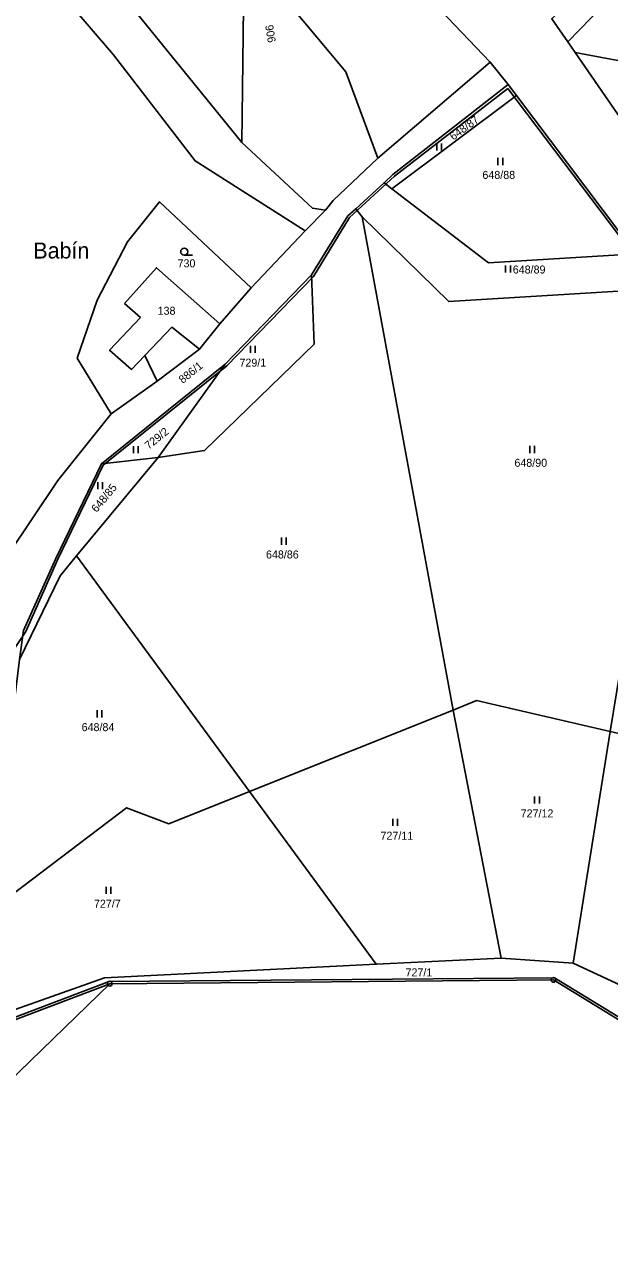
# Model space of a CAD drawing. Extents: x -654083 to -650132, y -1099819 to -1096699.
# Drawn here: x -653267.1 to -653142.9, y -1098493.4 to -1098231 of the extents above; entities that cross this region are included whole.
import ezdxf

# ---------------------------------------------------------------- set-up
doc = ezdxf.new("R2010")
doc.units = 0
for name, color, linetype in [('Geodetické body', 7, 'Continuous'), ('Hranice - vnitř_ kresba', 7, 'Continuous'), ('Obvody jako plochy', 7, 'Continuous'), ('Ostatní hranice', 7, 'Continuous'), ('Parcelní čísla', 7, 'Continuous'), ('Značky kultur', 7, 'Continuous')]:
    doc.layers.add(name, color=color, linetype=linetype)

msp = doc.modelspace()

# ---------------------------------------------------------------- linework, layer by layer
at = {"layer": 'Geodetické body'}
for centre, radius in [((-653249.04, -1098434.78), 0.5), ((-653249.04, -1098434.78), 0.001), ((-653154.72, -1098433.98), 0.5), ((-653154.72, -1098433.98), 0.001)]:
    msp.add_circle(centre, radius, dxfattribs=at)
at = {"layer": 'Hranice - vnitř_ kresba'}
for p, q in [((-653235.87, -1098295.29), (-653241.61, -1098301.29)), ((-653229.96, -1098299.92), (-653235.87, -1098295.29))]:
    msp.add_line(p, q, dxfattribs=at)
at = {"layer": 'Obvody jako plochy'}
for points in [[(-653201.54, -1098156.66), (-653213.29, -1098175.51), (-653224.46, -1098204.35), (-653220.62, -1098227.34), (-653220.95, -1098256.03), (-653255.32, -1098213.68), (-653278.65, -1098193.38), (-653247.61, -1098134.08), (-653216.22, -1098139.94), (-653202.73, -1098152.28)], [(-653211.22, -1098226.27), (-653198.9, -1098241.01), (-653192.05, -1098259.39), (-653201.58, -1098268.37), (-653203.19, -1098270.41), (-653205.96, -1098270.01), (-653220.95, -1098256.03), (-653220.62, -1098227.34), (-653224.46, -1098204.35), (-653213.29, -1098175.51), (-653201.54, -1098156.66), (-653198.75, -1098166.88), (-653208.24, -1098180.85), (-653216.9, -1098205.95)], [(-653211.22, -1098226.27), (-653198.9, -1098241.01), (-653192.05, -1098259.39), (-653168.2, -1098238.96), (-653186.25, -1098220.02), (-653194.9, -1098203.46), (-653197.82, -1098170.31), (-653198.75, -1098166.88), (-653208.24, -1098180.85), (-653216.9, -1098205.95)], [(-653127.42, -1098218.94), (-653141.81, -1098224.4), (-653151.72, -1098234.65), (-653155.1, -1098229.74), (-653150.52, -1098224.84), (-653141.18, -1098219.21), (-653127.65, -1098213.56), (-653113.09, -1098212.74), (-653105.4, -1098235.64), (-653102.24, -1098235.17), (-653085.2, -1098247.42), (-653065.64, -1098241.83), (-653054.02, -1098216.68), (-653048.02, -1098219.45), (-653064.64, -1098245.21), (-653086.06, -1098253.64), (-653103.37, -1098243.32), (-653109.58, -1098237.03), (-653116.05, -1098224.73)], [(-653048.96, -1098245.31), (-653063.01, -1098264.63), (-653087.72, -1098268.11), (-653105.63, -1098249.24), (-653116.57, -1098235.54), (-653130.71, -1098226.18), (-653141.81, -1098224.4), (-653151.72, -1098234.65), (-653150.15, -1098236.92), (-653136.87, -1098239.39), (-653120.82, -1098247.61), (-653110.51, -1098257.89), (-653089.48, -1098275.9), (-653070.83, -1098275.94), (-653057.26, -1098272.93), (-653042.19, -1098261.25), (-653040.62, -1098245.28), (-653041.08, -1098237.12)], [(-653120.82, -1098247.61), (-653136.87, -1098239.39), (-653150.15, -1098236.92), (-653125.05, -1098273.25)], [(-653189.13, -1098265.9), (-653190.76, -1098264.59), (-653188.87, -1098262.85), (-653164.37, -1098243.74), (-653162.58, -1098246.05)], [(-653168.56, -1098281.61), (-653189.13, -1098265.9), (-653162.58, -1098246.05), (-653137.26, -1098279.68)], [(-653137.26, -1098279.68), (-653131.67, -1098287.09), (-653177, -1098289.83), (-653195.41, -1098271.81), (-653196.78, -1098270.13), (-653190.76, -1098264.59), (-653189.13, -1098265.9), (-653168.56, -1098281.61)], [(-653248.76, -1098313.67), (-653238.96, -1098306.76), (-653241.61, -1098301.29), (-653244.45, -1098304.27), (-653249.09, -1098300.2), (-653242.51, -1098293.23), (-653245.9, -1098290.22), (-653239.1, -1098282.65), (-653225.66, -1098294.6), (-653219, -1098286.94), (-653238.5, -1098268.66), (-653245.27, -1098277.16), (-653251.71, -1098289.52), (-653255.98, -1098301.9)], [(-653196.78, -1098270.13), (-653195.41, -1098271.81), (-653176.09, -1098376.64), (-653219.36, -1098393.96), (-653256.09, -1098343.9), (-653238.77, -1098322.99), (-653228.9, -1098321.5), (-653205.6, -1098298.89), (-653206.15, -1098284.14), (-653198.44, -1098271.65)], [(-653127.95, -1098291.32), (-653142.71, -1098381.19), (-653171.11, -1098374.64), (-653176.09, -1098376.64), (-653195.41, -1098271.81), (-653177, -1098289.83), (-653131.67, -1098287.09)], [(-653241.61, -1098301.29), (-653244.45, -1098304.27), (-653249.09, -1098300.2), (-653242.51, -1098293.23), (-653245.9, -1098290.22), (-653239.1, -1098282.65), (-653225.66, -1098294.6), (-653229.96, -1098299.92), (-653238.96, -1098306.76)], [(-653229.96, -1098299.92), (-653235.87, -1098295.29), (-653241.61, -1098301.29), (-653244.45, -1098304.27), (-653249.09, -1098300.2), (-653242.51, -1098293.23), (-653245.9, -1098290.22), (-653239.1, -1098282.65), (-653225.66, -1098294.6)], [(-653205.6, -1098298.89), (-653206.15, -1098284.14), (-653224.52, -1098303.14), (-653238.77, -1098322.99), (-653228.9, -1098321.5)], [(-653224.52, -1098303.14), (-653238.77, -1098322.99), (-653250.82, -1098324.29)], [(-653238.77, -1098322.99), (-653256.09, -1098343.9), (-653259.57, -1098348.1), (-653268.21, -1098365.89), (-653267.35, -1098359.77), (-653260.52, -1098344.41), (-653250.82, -1098324.29)], [(-653256.09, -1098343.9), (-653219.36, -1098393.96), (-653236.51, -1098400.82), (-653245.45, -1098397.4), (-653269.58, -1098415.68), (-653303.41, -1098425.91), (-653295.77, -1098406.22), (-653290.51, -1098394.12), (-653271.82, -1098395.47), (-653268.21, -1098365.89), (-653259.57, -1098348.1)], [(-653142.71, -1098381.19), (-653150.53, -1098430.42), (-653165.88, -1098429.33), (-653176.09, -1098376.64), (-653171.11, -1098374.64)], [(-653192.42, -1098430.67), (-653165.88, -1098429.33), (-653176.09, -1098376.64), (-653219.36, -1098393.96)], [(-653114.87, -1098387.6), (-653134.3, -1098437.97), (-653150.53, -1098430.42), (-653142.71, -1098381.19)], [(-653303.41, -1098425.91), (-653307.54, -1098439.91), (-653294.01, -1098449.07), (-653250.16, -1098433.57), (-653192.42, -1098430.67), (-653219.36, -1098393.96), (-653236.51, -1098400.82), (-653245.45, -1098397.4), (-653269.58, -1098415.68)], [(-653308.4, -1098442.82), (-653295.07, -1098452.21), (-653249.04, -1098434.78), (-653309.41, -1098493.35), (-653319.5, -1098487.47)]]:
    msp.add_lwpolyline(points, close=True, dxfattribs=at)
for points in [[(-653339.77, -1098228.47), (-653333.68, -1098254.4), (-653323.63, -1098281.56), (-653320.45, -1098285.64), (-653304.46, -1098306.2), (-653270.85, -1098343.91), (-653260.1, -1098327.86), (-653248.76, -1098313.67), (-653255.98, -1098301.9), (-653251.71, -1098289.52), (-653245.27, -1098277.16), (-653238.5, -1098268.66), (-653219, -1098286.94), (-653207.5, -1098274.8), (-653230.91, -1098259.97), (-653248.25, -1098237.42), (-653273.74, -1098207.76)], [(-653273.74, -1098207.76), (-653248.25, -1098237.42), (-653230.91, -1098259.97), (-653207.5, -1098274.8), (-653203.19, -1098270.41), (-653205.96, -1098270.01), (-653220.95, -1098256.03), (-653255.32, -1098213.68)], [(-653186.25, -1098220.02), (-653168.2, -1098238.96), (-653164.37, -1098243.74), (-653162.58, -1098246.05), (-653137.26, -1098279.68)], [(-653125.05, -1098273.25), (-653150.15, -1098236.92), (-653151.72, -1098234.65), (-653155.1, -1098229.74)], [(-653270.85, -1098343.91), (-653260.1, -1098327.86), (-653248.76, -1098313.67), (-653238.96, -1098306.76), (-653229.96, -1098299.92), (-653225.66, -1098294.6), (-653219, -1098286.94), (-653207.5, -1098274.8), (-653203.19, -1098270.41), (-653201.58, -1098268.37), (-653192.05, -1098259.39), (-653168.2, -1098238.96), (-653164.37, -1098243.74), (-653188.87, -1098262.85), (-653190.76, -1098264.59), (-653196.78, -1098270.13), (-653198.44, -1098271.65), (-653206.15, -1098284.14), (-653224.52, -1098303.14), (-653250.82, -1098324.29), (-653260.52, -1098344.41), (-653267.35, -1098359.77)], [(-653134.3, -1098437.97), (-653150.53, -1098430.42), (-653165.88, -1098429.33), (-653192.42, -1098430.67), (-653250.16, -1098433.57), (-653294.01, -1098449.07), (-653307.54, -1098439.91), (-653308.4, -1098442.82), (-653295.07, -1098452.21), (-653249.04, -1098434.78), (-653154.72, -1098433.98), (-653119.61, -1098455.53)]]:
    msp.add_lwpolyline(points, dxfattribs=at)
at = {"layer": 'Ostatní hranice'}
for p, q in [((-653188.51, -1098263.19), (-653164.48, -1098244.54)), ((-653132.1, -1098287.35), (-653164.48, -1098244.54)), ((-653198.08, -1098272), (-653188.51, -1098263.19)), ((-653205.78, -1098284.48), (-653198.08, -1098272)), ((-653224.15, -1098303.47), (-653205.78, -1098284.48)), ((-653250.45, -1098324.63), (-653224.15, -1098303.47)), ((-653260.05, -1098344.58), (-653250.45, -1098324.63)), ((-653266.89, -1098359.98), (-653260.05, -1098344.58)), ((-653290.09, -1098394.39), (-653266.89, -1098359.98)), ((-653249.17, -1098434.3), (-653294.96, -1098451.72)), ((-653154.51, -1098433.53), (-653249.17, -1098434.3)), ((-653119.23, -1098455.22), (-653154.51, -1098433.53))]:
    msp.add_line(p, q, dxfattribs=at)
at = {"layer": 'Značky kultur'}
for p, q in [((-653179.55, -1098256.26), (-653179.55, -1098257.76)), ((-653178.53, -1098257.76), (-653178.53, -1098256.26)), ((-653166.56, -1098259.33), (-653166.56, -1098260.83)), ((-653165.54, -1098260.83), (-653165.54, -1098259.33)), ((-653231.47, -1098279.99), (-653233.22, -1098279.99)), ((-653164.92, -1098282.15), (-653164.92, -1098283.65)), ((-653163.9, -1098283.65), (-653163.9, -1098282.15)), ((-653219.15, -1098299.24), (-653219.15, -1098300.74)), ((-653218.12, -1098300.74), (-653218.12, -1098299.24)), ((-653244.02, -1098320.55), (-653244.02, -1098322.05)), ((-653242.99, -1098322.05), (-653242.99, -1098320.55)), ((-653159.79, -1098320.52), (-653159.79, -1098322.02)), ((-653158.77, -1098322.02), (-653158.77, -1098320.52)), ((-653251.6, -1098328.2), (-653251.6, -1098329.7)), ((-653250.58, -1098329.7), (-653250.58, -1098328.2)), ((-653212.58, -1098340), (-653212.58, -1098341.5)), ((-653211.56, -1098341.5), (-653211.56, -1098340)), ((-653251.75, -1098376.69), (-653251.75, -1098378.19)), ((-653250.72, -1098378.19), (-653250.72, -1098376.69)), ((-653158.75, -1098395.02), (-653158.75, -1098396.52)), ((-653157.72, -1098396.52), (-653157.72, -1098395.02)), ((-653188.92, -1098399.76), (-653188.92, -1098401.26)), ((-653187.9, -1098401.26), (-653187.9, -1098399.76)), ((-653249.83, -1098414.21), (-653249.83, -1098415.71)), ((-653248.81, -1098415.71), (-653248.81, -1098414.21))]:
    msp.add_line(p, q, dxfattribs=at)
msp.add_circle((-653233.22, -1098279.24), 0.75, dxfattribs=at)

# ---------------------------------------------------------------- texts
at = {"layer": 'Obvody jako plochy'}
msp.add_text('Babín', height=3.4, dxfattribs=at).set_placement((-653265.27, -1098280.69))
at = {"layer": 'Parcelní čísla'}
for s, rotation, p in [('906', 279.36, (-653216.03, -1098231.2)), ('648/87', 36.207, (-653176.03, -1098255.67)), ('886/1', 38.745, (-653233.54, -1098307.35)), ('729/2', 39.006, (-653240.76, -1098321.35)), ('648/85', 50.355, (-653251.82, -1098334.78))]:
    msp.add_text(s, height=1.7, rotation=rotation, dxfattribs=at).set_placement(p)
for s, p in [('648/88', (-653169.85, -1098263.77)), ('730', (-653234.63, -1098282.57)), ('648/89', (-653163.4, -1098283.88)), ('138', (-653238.87, -1098292.64)), ('729/1', (-653221.48, -1098303.67)), ('648/90', (-653163.05, -1098324.95)), ('648/86', (-653215.84, -1098344.43)), ('648/84', (-653255.02, -1098381.12)), ('727/12', (-653161.72, -1098399.45)), ('727/11', (-653191.51, -1098404.19)), ('727/7', (-653252.4, -1098418.64)), ('727/1', (-653186.19, -1098433.23))]:
    msp.add_text(s, height=1.7, dxfattribs=at).set_placement(p)

doc.saveas('drawing.dxf')
